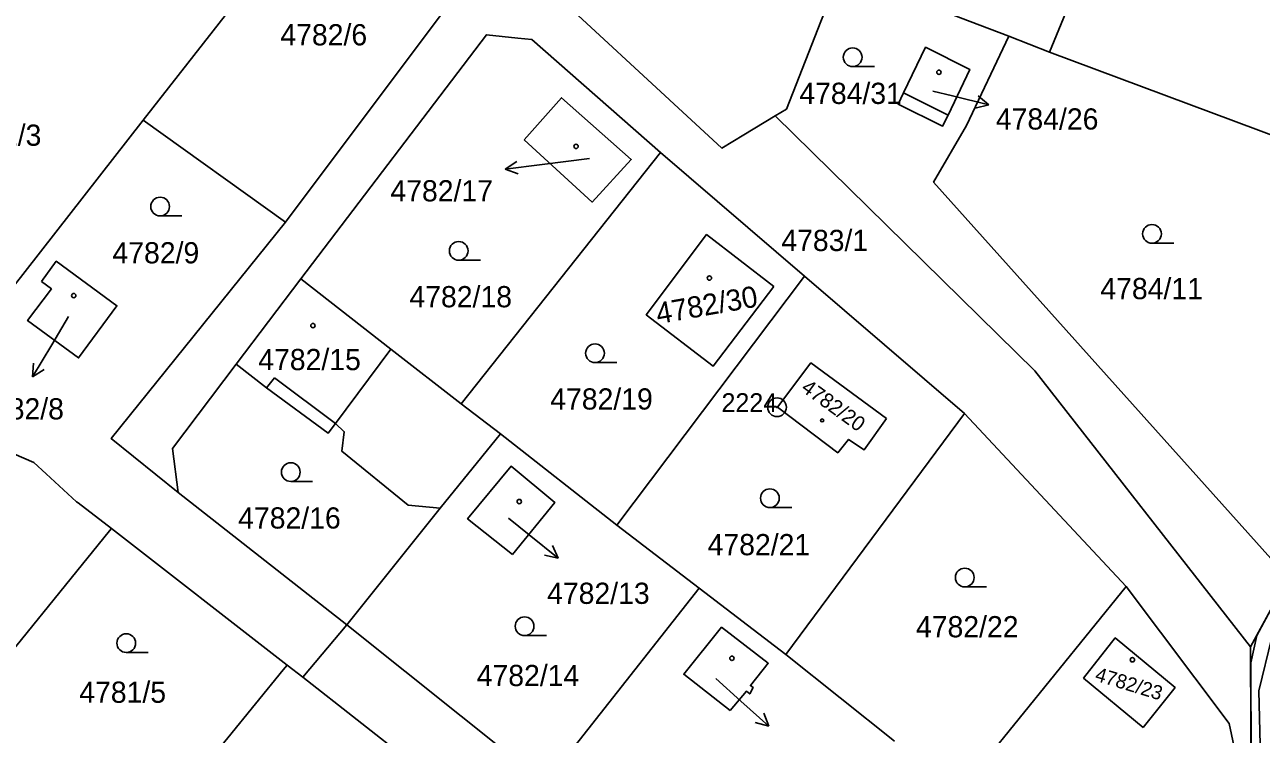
# Model space of a CAD drawing. Extents: x -644096 to -634268, y -1141430 to -1133463.
# Drawn here: x -638021.2 to -637922.2, y -1138202.2 to -1138145.3 of the extents above; entities that cross this region are included whole.
import ezdxf

# ---------------------------------------------------------------- set-up
doc = ezdxf.new("R2010")
doc.units = 0
for name, color, linetype in [('_CIVIL_CONSTRUCTION', 7, 'Continuous'), ('B_Hranice _3D', 7, 'Continuous'), ('M_Svah_Nasyp', 7, 'Continuous'), ('M_Svah_Zarez', 7, 'Continuous'), ('spodek_zarez', 7, 'Continuous'), ('svrsek_osa_sjezdy', 7, 'Continuous'), ('svrsek_osa_terminal_VRT', 7, 'Continuous'), ('svrsek_osa_VRT', 7, 'Continuous'), ('svrsek_popisy_VRT', 7, 'Continuous'), ('terminal_VRT', 7, 'Continuous')]:
    doc.layers.add(name, color=color, linetype=linetype)

msp = doc.modelspace()

# ---------------------------------------------------------------- linework, layer by layer
at = {"layer": '_CIVIL_CONSTRUCTION'}
for radius in [0.75, 0.03]:
    msp.add_circle((-637960.95, -1138176.01), radius, dxfattribs=at)
at = {"layer": 'B_Hranice _3D'}
for points in [[(-637919.03, -1138187.88), (-637922.5, -1138194.3), (-637923, -1138196.51), (-637922.88, -1138227.64)], [(-637922.07, -1138210.64), (-637922.35, -1138198.75), (-637921.31, -1138194.46)]]:
    msp.add_lwpolyline(points, dxfattribs=at)
at = {"layer": 'M_Svah_Nasyp'}
for p, q in [((-637950.81, -1138150.79), (-637947.24, -1138152.59)), ((-637991.88, -1138171.35), (-637996.32, -1138177.31)), ((-638001.85, -1138174.45), (-638001.2, -1138173.65)), ((-638001.2, -1138173.65), (-637996.32, -1138177.31))]:
    msp.add_line(p, q, dxfattribs=at)
at = {"layer": 'M_Svah_Zarez'}
for centre, radius in [((-637947.977, -1138149.149), 0.175), ((-637977.047, -1138155.099), 0.175), ((-637966.367, -1138165.649), 0.175), ((-638017.297, -1138167.059), 0.175), ((-637998.127, -1138169.459), 0.175), ((-637957.335, -1138177.069), 0.123), ((-637981.597, -1138183.569), 0.175), ((-637964.567, -1138196.139), 0.175), ((-637932.477, -1138196.259), 0.175)]:
    msp.add_circle(centre, radius, dxfattribs=at)
at = {"layer": 'spodek_zarez'}
msp.add_circle((-638683.068, -1137056.847), 1378.084, dxfattribs=at)
at = {"layer": 'svrsek_osa_sjezdy'}
for p, q in [((-637954.893, -1138148.7), (-637953.143, -1138148.7)), ((-638010.373, -1138160.67), (-638008.623, -1138160.67)), ((-637930.913, -1138162.86), (-637929.163, -1138162.86)), ((-637986.453, -1138164.22), (-637984.703, -1138164.22)), ((-637975.533, -1138172.43), (-637973.783, -1138172.43)), ((-637999.903, -1138181.96), (-637998.153, -1138181.96)), ((-637961.523, -1138184.05), (-637959.773, -1138184.05)), ((-637945.913, -1138190.41), (-637944.163, -1138190.41)), ((-637981.173, -1138194.32), (-637979.423, -1138194.32)), ((-638013.083, -1138195.67), (-638011.333, -1138195.67))]:
    msp.add_line(p, q, dxfattribs=at)
for centre in [(-637954.893, -1138147.95), (-638010.373, -1138159.92), (-637930.913, -1138162.11), (-637986.453, -1138163.47), (-637975.533, -1138171.68), (-637999.903, -1138181.21), (-637961.523, -1138183.3), (-637945.913, -1138189.66), (-637981.173, -1138193.57), (-638013.083, -1138194.92)]:
    msp.add_circle(centre, 0.75, dxfattribs=at)
at = {"layer": 'svrsek_osa_terminal_VRT'}
msp.add_arc((-642050.261, -1145189.597), 8802.25, 41.4131519, 75.3170489, dxfattribs=at)
at = {"layer": 'svrsek_popisy_VRT'}
for p, q in [((-637948.48, -1138150.67), (-637946.9, -1138151.05)), ((-637946.9, -1138151.05), (-637943.988, -1138151.776)), ((-637943.988, -1138151.776), (-637944.839, -1138151.048)), ((-637943.988, -1138151.776), (-637945.081, -1138152.02)), ((-637982.739, -1138156.916), (-637981.806, -1138156.297)), ((-637975.98, -1138156.06), (-637979.76, -1138156.55)), ((-637979.76, -1138156.55), (-637982.739, -1138156.916)), ((-637982.739, -1138156.916), (-637981.684, -1138157.291)), ((-638017.72, -1138168.74), (-638019.06, -1138171.01)), ((-638019.06, -1138171.01), (-638020.606, -1138173.582)), ((-638020.606, -1138173.582), (-638020.519, -1138172.466)), ((-638020.606, -1138173.582), (-638019.661, -1138172.982)), ((-637982.46, -1138184.89), (-637980.82, -1138186.23)), ((-637980.82, -1138186.23), (-637978.488, -1138188.119)), ((-637978.488, -1138188.119), (-637979.581, -1138187.877)), ((-637978.488, -1138188.119), (-637978.951, -1138187.099)), ((-637965.86, -1138197.77), (-637963.84, -1138199.57)), ((-637963.84, -1138199.57), (-637961.61, -1138201.578)), ((-637961.61, -1138201.578), (-637962.019, -1138200.536)), ((-637961.61, -1138201.578), (-637962.689, -1138201.28))]:
    msp.add_line(p, q, dxfattribs=at)
at = {"layer": 'terminal_VRT'}
for p, q in [((-637955.9, -1138141.09), (-637942.39, -1138146.27)), ((-637942.39, -1138146.27), (-637939.11, -1138147.53)), ((-637939.11, -1138147.53), (-637920.58, -1138154.46)), ((-638027.84, -1138173.65), (-638011.72, -1138152.99)), ((-638011.72, -1138152.99), (-638000.34, -1138161.17)), ((-637986.25, -1138175.74), (-637970.29, -1138155.58)), ((-637958.75, -1138165.49), (-637970.29, -1138155.58)), ((-637999.1, -1138165.71), (-638004.28, -1138172.56)), ((-637973.79, -1138185.46), (-637958.75, -1138165.49)), ((-637945.94, -1138176.52), (-637958.75, -1138165.49)), ((-637983.11, -1138178.13), (-637986.25, -1138175.74)), ((-637960.24, -1138195.84), (-637945.94, -1138176.52)), ((-637932.97, -1138190.37), (-637945.94, -1138176.52)), ((-637983.11, -1138178.13), (-637987.95, -1138184.1)), ((-637973.79, -1138185.46), (-637983.11, -1138178.13)), ((-637995.42, -1138193.45), (-638008.94, -1138182.85)), ((-637987.95, -1138184.1), (-637995.42, -1138193.45)), ((-638000.2, -1138196.68), (-638014.28, -1138185.74)), ((-637967.2, -1138190.52), (-637973.79, -1138185.46)), ((-637920, -1138189.69), (-637923.01, -1138195.23)), ((-637967.2, -1138190.52), (-637979.52, -1138206.15)), ((-637960.24, -1138195.84), (-637967.2, -1138190.52)), ((-637946.42, -1138206.95), (-637932.97, -1138190.37)), ((-637998.95, -1138197.66), (-637995.42, -1138193.45)), ((-637995.42, -1138193.45), (-637979.52, -1138206.15)), ((-637951.55, -1138202.78), (-637960.24, -1138195.84)), ((-637998.95, -1138197.66), (-638000.2, -1138196.68)), ((-637986.27, -1138207.57), (-637998.95, -1138197.66))]:
    msp.add_line(p, q, dxfattribs=at)
for points in [[(-637927.2, -1138118.54), (-637928.43, -1138121.54), (-637939.11, -1138147.53)], [(-638011.72, -1138152.99), (-637993.17, -1138129.25), (-637992.97, -1138128.76)], [(-637961.09, -1138152.64), (-637963.6, -1138154.16), (-637965.37, -1138155.23), (-637981.79, -1138140.03)], [(-638000.34, -1138161.17), (-637985.06, -1138140.76), (-637984.91, -1138140.49)], [(-637961.09, -1138152.64), (-637960.19, -1138152.1), (-637955.9, -1138141.09)], [(-637970.29, -1138155.58), (-637980.59, -1138146.53), (-637981.72, -1138146.41), (-637984.23, -1138146.14), (-637999.1, -1138165.71)], [(-637942.39, -1138146.27), (-637945.77, -1138153.41), (-637948.41, -1138157.96), (-637920, -1138189.69)], [(-637950.81, -1138150.79), (-637951.25, -1138151.7), (-637947.69, -1138153.47), (-637947.24, -1138152.59), (-637945.51, -1138148.92), (-637949.05, -1138147.14), (-637950.81, -1138150.79)], [(-637981.22, -1138154.58), (-637975.75, -1138159.56), (-637972.63, -1138156.15), (-637978.22, -1138151.2), (-637981.22, -1138154.58)], [(-637923.01, -1138195.23), (-637940.31, -1138173.1), (-637961.09, -1138152.64)], [(-638008.94, -1138182.85), (-638014.3, -1138178.51), (-638000.34, -1138161.17)], [(-637961.21, -1138166.32), (-637966.06, -1138172.71), (-637971.43, -1138168.6), (-637966.59, -1138162.17), (-637961.21, -1138166.32)], [(-638019.87, -1138165.92), (-638019.08, -1138166.52), (-638020.99, -1138169.06), (-638016.9, -1138172.06), (-638013.83, -1138167.87), (-638018.69, -1138164.31), (-638019.87, -1138165.92)], [(-637986.25, -1138175.74), (-637991.88, -1138171.35), (-637999.1, -1138165.71)], [(-638004.28, -1138172.56), (-638009.39, -1138179.33), (-638008.94, -1138182.85)], [(-638004.28, -1138172.56), (-638001.85, -1138174.45), (-637996.92, -1138178.1), (-637996.32, -1138177.31), (-637995.62, -1138177.97), (-637995.81, -1138179.54), (-637990.5, -1138183.86), (-637987.95, -1138184.1)], [(-637952.18, -1138176.91), (-637958.23, -1138172.45), (-637960.91, -1138176.01), (-637956.09, -1138179.66), (-637955.22, -1138178.59), (-637953.96, -1138179.42), (-637952.18, -1138176.91)], [(-638014.28, -1138185.74), (-638016.93, -1138183.68), (-638017.06, -1138183.58), (-638019.51, -1138181.34), (-638020.49, -1138180.45), (-638029.93, -1138176.34)], [(-637982.15, -1138187.82), (-637978.74, -1138183.65), (-637982.26, -1138180.74), (-637985.74, -1138184.95), (-637982.15, -1138187.82)], [(-638026.94, -1138201.36), (-638025.48, -1138199.56), (-638014.43, -1138185.93), (-638014.28, -1138185.74)], [(-637923.89, -1138224.87), (-637923.6, -1138206.66), (-637924.74, -1138201.36), (-637932.97, -1138190.37)], [(-637964.7, -1138200.32), (-637963.39, -1138198.77), (-637963.14, -1138198.99), (-637962.86, -1138198.49), (-637963.08, -1138198.33), (-637961.66, -1138196.53), (-637965.39, -1138193.65), (-637968.43, -1138197.42), (-637964.7, -1138200.32)], [(-637931.61, -1138201.68), (-637929.06, -1138198.48), (-637933.85, -1138194.51), (-637936.39, -1138197.73), (-637931.61, -1138201.68)], [(-637928.29, -1138244.88), (-637922.88, -1138227.64), (-637923.01, -1138195.23)], [(-638013.08, -1138212.54), (-638011.59, -1138210.7), (-638000.51, -1138197.06), (-638000.2, -1138196.68)]]:
    msp.add_lwpolyline(points, dxfattribs=at)

# ---------------------------------------------------------------- texts
at = {"layer": '_CIVIL_CONSTRUCTION'}
msp.add_text('2224', height=1.5, dxfattribs=at).set_placement((-637965.399, -1138176.385))
at = {"layer": 'svrsek_osa_VRT'}
for s, p in [('4782/6', (-638000.74, -1138146.995)), ('4784/31', (-637959.166, -1138151.692)), ('4784/26', (-637943.42, -1138153.745)), ('4782/3', (-638026.84, -1138155.045)), ('4782/17', (-637991.923, -1138159.505)), ('4783/1', (-637960.606, -1138163.485)), ('4782/9', (-638014.19, -1138164.475)), ('4782/18', (-637990.4, -1138167.995)), ('4784/11', (-637935.05, -1138167.345)), ('4782/15', (-638002.51, -1138173.035)), ('4782/19', (-637979.12, -1138176.195)), ('4782/8', (-638025.032, -1138176.985)), ('4782/16', (-638004.12, -1138185.735)), ('4782/21', (-637966.51, -1138187.875)), ('4782/13', (-637979.37, -1138191.775)), ('4782/22', (-637949.82, -1138194.455)), ('4782/14', (-637985.01, -1138198.365)), ('4781/5', (-638016.85, -1138199.705))]:
    msp.add_text(s, height=1.7, dxfattribs=at).set_placement(p)
for s, height, rotation, p in [('4782/30', 1.7, 10, (-637970.486, -1138169.348)), ('4782/20', 1.19, 324, (-637959.094, -1138174.65)), ('4782/23', 1.14, 343, (-637935.55, -1138197.909))]:
    msp.add_text(s, height=height, rotation=rotation, dxfattribs=at).set_placement(p)

doc.saveas('drawing.dxf')
